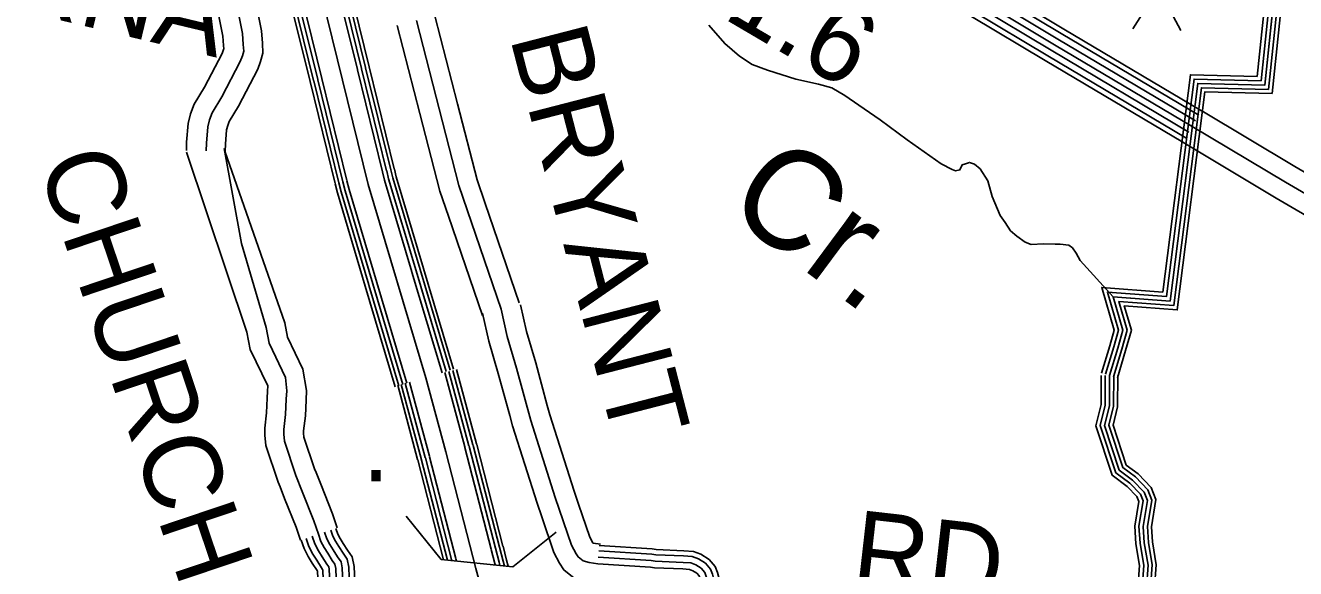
# Model space of a CAD drawing. Extents: x 1551132 to 1791609, y 378168 to 563823.
# Drawn here: x 1701091 to 1707137, y 424975 to 427562 of the extents above; entities that cross this region are included whole.
import ezdxf

# ---------------------------------------------------------------- set-up
doc = ezdxf.new("R2010")
doc.units = 0
for name, color, linetype in [('DESIGN - DRAINAGE - Bridges and Cross Drains Size Text', 7, 'Continuous'), ('DESIGN - ROW - Right-of-Way and Easement Labels', 7, 'Continuous'), ('DESIGN - TRAFFIC CONTROL PERMANENT - Signalization', 7, 'Continuous'), ('DESIGN - TRANSPORTATION - Text', 7, 'Continuous'), ('DESIGN - UTILITIES - Cable (Underground) with Text', 7, 'Continuous'), ('SURVEY - CENTERLINE - Preliminary', 7, 'Continuous'), ('SURVEY - CENTERLINE - Preliminary Text', 7, 'Continuous'), ('SURVEY - DRAINAGE - Natural Features', 7, 'Continuous'), ('SURVEY - DRAINAGE - Storm Sewer', 7, 'Continuous'), ('SURVEY - PROPERTY - Owners', 7, 'Continuous'), ('SURVEY - TRANSPORTATION - Roads', 7, 'Continuous')]:
    doc.layers.add(name, color=color, linetype=linetype)

msp = doc.modelspace()

# ---------------------------------------------------------------- linework, layer by layer
at = {"layer": 'DESIGN - TRAFFIC CONTROL PERMANENT - Signalization'}
for q in [(1706362.55, 427544.899), (1706590.517, 427536.946)]:
    msp.add_line((1706483.462, 427738.327), q, dxfattribs=at)
at = {"layer": 'DESIGN - TRANSPORTATION - Text'}
for points in [[(1704344.145, 427562.688), (1704419.185, 427475.702), (1704490.517, 427414.784), (1704550.09, 427376.033), (1704623.805, 427349.133), (1704757.335, 427305.498), (1704865.083, 427282.198), (1704928.906, 427265.422), (1704990.505, 427228.646), (1705057.995, 427181.795), (1705159.234, 427112.518), (1705288.189, 427016.874), (1705448.936, 426902.846), (1705502.651, 426876.179), (1705518.584, 426869.979), (1705538.625, 426873.745), (1705548.892, 426897.654), (1705564.958, 426903.471), (1705585.024, 426909.238), (1705608.932, 426900.946), (1705634.69, 426878.612), (1705672.064, 426822.102), (1705693.246, 426747.767), (1705730.237, 426657.232), (1705753.862, 426622.914), (1705779.436, 426584.563), (1705809.152, 426558.179), (1705848.834, 426529.678), (1705878.725, 426519.311), (1705936.766, 426522.628), (1705992.748, 426519.961), (1706016.747, 426519.678), (1706056.696, 426515.195), (1706074.562, 426502.969), (1706092.279, 426476.735), (1706111.895, 426442.459), (1706268.483, 426269.955)], [(1706251.033, 425895.095), (1706290.29, 426025.382), (1706314.398, 426110.784), (1706268.483, 426269.955), (1706455.195, 426255.613)], [(1706406.545, 424640.779), (1706404.571, 424758.265), (1706386.313, 424882.385), (1706394.071, 424989.796), (1706376.263, 425093.507), (1706371.155, 425178.243), (1706390.213, 425295.713), (1706381.613, 425318.263), (1706334.464, 425366.948), (1706263.624, 425419.608), (1706185.434, 425655.897), (1706210.667, 425756.066), (1706211.034, 425895.203)], [(1706426.537, 424641.121), (1706424.545, 424759.89), (1706406.412, 424883.127), (1706414.195, 424990.788), (1706396.154, 425095.808), (1706391.246, 425177.235), (1706410.821, 425297.821), (1706398.838, 425329.222), (1706347.705, 425382.032), (1706280.632, 425431.891), (1706206.251, 425656.655), (1706230.658, 425753.566), (1706231.033, 425895.145)], [(1706446.536, 424641.454), (1706444.52, 424761.524), (1706426.52, 424883.869), (1706434.32, 424991.771), (1706416.054, 425098.108), (1706411.346, 425176.218), (1706431.42, 425299.921), (1706416.062, 425340.189), (1706360.939, 425397.115), (1706297.632, 425444.175), (1706227.067, 425657.414), (1706250.65, 425751.058), (1706251.033, 425895.095)], [(1706446.536, 424641.454), (1706444.52, 424761.524), (1706426.52, 424883.869), (1706434.32, 424991.771), (1706416.054, 425098.108), (1706411.346, 425176.218), (1706431.42, 425299.921), (1706416.062, 425340.189), (1706360.939, 425397.115), (1706297.632, 425444.175), (1706227.067, 425657.414), (1706250.65, 425751.058), (1706251.033, 425895.095)], [(1706446.536, 424641.454), (1706444.52, 424761.524), (1706426.52, 424883.869), (1706434.32, 424991.771), (1706416.054, 425098.108), (1706411.346, 425176.218), (1706431.42, 425299.921), (1706416.062, 425340.189), (1706360.939, 425397.115), (1706297.632, 425444.175), (1706227.067, 425657.414), (1706250.65, 425751.058), (1706251.033, 425895.095)], [(1706466.536, 424641.787), (1706464.494, 424763.157), (1706446.628, 424884.61), (1706454.444, 424992.755), (1706435.953, 425100.408), (1706431.445, 425175.201), (1706452.02, 425302.021), (1706433.287, 425351.156), (1706374.172, 425412.199), (1706314.631, 425456.459), (1706247.883, 425658.172), (1706270.641, 425748.55), (1706271.032, 425895.045)], [(1706485.527, 424642.112), (1706483.469, 424764.707), (1706465.727, 424885.319), (1706473.561, 424993.697), (1706454.853, 425102.599), (1706450.536, 425174.243), (1706471.594, 425304.021), (1706449.645, 425361.565), (1706386.746, 425426.525), (1706330.789, 425468.126), (1706267.657, 425658.897), (1706289.632, 425746.175), (1706290.032, 425894.995)]]:
    msp.add_lwpolyline(points, dxfattribs=at)
at = {"layer": 'SURVEY - CENTERLINE - Preliminary'}
for points in [[(1702996.559, 425884.268), (1702722.208, 426804.642), (1701697.609, 430973.251), (1701390.958, 432180.974), (1701199.605, 432943.303), (1700793.573, 434580.279), (1700461.64, 435904.33), (1700141.398, 437178.23), (1699727.417, 438823.273), (1699438.174, 439932.735), (1699182.397, 440953.853), (1698979.494, 441790.367), (1698870.455, 442275.771), (1698814.507, 442495.627)], [(1702670.951, 427351.49), (1702551.604, 427837.044)], [(1702690.65, 427356.332), (1702571.303, 427841.886)], [(1702710.067, 427361.107), (1702590.72, 427846.661)], [(1702727.058, 427365.282), (1702607.711, 427850.836)], [(1702445.664, 427295.172), (1702326.317, 427780.734)], [(1702462.664, 427299.355), (1702343.317, 427784.918)], [(1702482.08, 427304.13), (1702362.733, 427789.693)], [(1702501.563, 427309.856), (1702382.216, 427795.41)], [(1702790.514, 426865.044), (1702671.168, 427350.607)], [(1702810.214, 426869.886), (1702690.867, 427355.448)], [(1702829.63, 426874.661), (1702710.283, 427360.224)], [(1702846.622, 426878.836), (1702727.275, 427364.399)], [(1702565.228, 426808.726), (1702445.881, 427294.288)], [(1702582.228, 426812.909), (1702462.881, 427298.472)], [(1702601.644, 426817.684), (1702482.297, 427303.247)], [(1702621.127, 426823.409), (1702501.78, 427308.972)], [(1702930.586, 426388.248), (1702800.156, 426825.826), (1702790.731, 426864.161)], [(1702950.027, 426394.048), (1702819.73, 426831.151), (1702810.431, 426869.002)], [(1702969.193, 426399.757), (1702839.038, 426836.393), (1702829.847, 426873.778)], [(1702985.96, 426404.757), (1702855.93, 426840.985), (1702846.838, 426877.953)], [(1702708.308, 426321.046), (1702576.003, 426764.908), (1702565.445, 426807.859)], [(1702725.082, 426326.038), (1702592.894, 426769.5), (1702582.444, 426812.034)], [(1702744.249, 426331.755), (1702612.202, 426774.742), (1702601.861, 426816.809)], [(1702763.423, 426338.413), (1702631.777, 426780.067), (1702621.343, 426822.526)], [(1703073.682, 425908.202), (1702930.844, 426387.382)], [(1703093.124, 425914.002), (1702950.286, 426393.182)], [(1703112.29, 425919.711), (1702969.452, 426398.89)], [(1703129.056, 425924.711), (1702986.218, 426403.89)], [(1702851.404, 425840.992), (1702708.566, 426320.171)], [(1702868.179, 425845.992), (1702725.341, 426325.171)], [(1702887.345, 425851.709), (1702744.507, 426330.888)], [(1702906.528, 425858.368), (1702763.69, 426337.547)], [(1703182.771, 425552.218), (1703182.155, 425554.626), (1703087.032, 425908.586)], [(1703202.104, 425558.493), (1703201.721, 425559.952), (1703106.615, 425913.852)], [(1703221.454, 425563.56), (1703221.054, 425565.077), (1703125.931, 425919.036)], [(1703238.387, 425567.985), (1703237.97, 425569.56), (1703142.831, 425923.578)], [(1702957.952, 425494.108), (1702957.61, 425495.433), (1702862.779, 425848.309)], [(1702974.893, 425498.483), (1702974.535, 425499.892), (1702879.679, 425852.851)], [(1702994.259, 425503.492), (1702993.867, 425504.992), (1702898.986, 425858.043)], [(1703013.892, 425508.567), (1703013.484, 425510.159), (1702918.578, 425863.309)], [(1703768.156, 421084.809), (1703743.548, 421653.624), (1703687.7, 422335.376), (1703641.984, 422812.671), (1703586.469, 423314.093), (1703538.895, 423591.042), (1703493.297, 423863.966), (1703416.607, 424245.367), (1703345.392, 424568.626), (1703234.845, 424976.395), (1703091.565, 425530.742), (1702996.559, 425884.268)], [(1703308.118, 425067.255), (1703182.996, 425551.36)], [(1703327.534, 425073.214), (1703202.404, 425557.318)], [(1703346.892, 425078.214), (1703221.762, 425562.318)], [(1703363.842, 425082.597), (1703238.712, 425566.702)], [(1703081.04, 425017.896), (1702958.177, 425493.25)], [(1703099.065, 425016.137), (1702975.118, 425497.625)], [(1703119.606, 425018.529), (1702994.484, 425502.633)], [(1703139.239, 425023.604), (1703014.117, 425507.708)], [(1703327.868, 424991.312), (1703325.409, 425000.37), (1703308.343, 425066.389)], [(1703349.326, 424989.67), (1703345.017, 425005.57), (1703327.751, 425072.356)], [(1703370.825, 424986.803), (1703364.35, 425010.687), (1703347.109, 425077.364)], [(1703389.066, 424986.403), (1703381.266, 425015.171), (1703364.05, 425081.739)], [(1703120.864, 425013.671), (1703119.831, 425017.662)], [(1703142.43, 425011.245), (1703139.464, 425022.737)]]:
    msp.add_lwpolyline(points, dxfattribs=at)
at = {"layer": 'SURVEY - CENTERLINE - Preliminary Text'}
for points in [[(1701445.449, 432676.179), (1701634.594, 432533.792), (1701868.705, 432319.103), (1702030.343, 432124.082), (1702225.063, 431832.757), (1702432.292, 431494.924), (1702598.071, 431200.716), (1702708.602, 430971.802), (1702801.124, 430735.979), (1702886.106, 430440.379), (1702987.611, 430094.512), (1703107.05, 429738.394), (1703186.206, 429503.68), (1703233.414, 429409.519), (1703370.077, 429220.106), (1703442.092, 429133.629), (1703586.613, 428992.95), (1703777.609, 428842.255), (1704140.584, 428633.766), (1704577.423, 428380.393), (1705319.364, 427944.673), (1706021.122, 427523.404), (1706676.84, 427133.944)], [(1701459.698, 432696.388), (1701650.41, 432552.818), (1701886.663, 432336.179), (1702050.184, 432138.874), (1702245.88, 431846.091), (1702453.599, 431507.457), (1702619.995, 431212.166), (1702731.268, 430981.702), (1702824.557, 430743.921), (1702909.838, 430447.271), (1703011.194, 430101.929), (1703130.474, 429746.27), (1703209.073, 429513.214), (1703254.621, 429422.37), (1703389.618, 429235.265), (1703460.258, 429150.438), (1703602.93, 429011.559), (1703791.492, 428862.788), (1704152.942, 428655.175), (1704589.881, 428401.735), (1705331.989, 427965.932), (1706033.797, 427544.63), (1706689.465, 427155.195)], [(1701209.763, 432652.228), (1701359.142, 432553.751), (1701538.755, 432418.539), (1701759.974, 432215.675), (1701910.154, 432034.471), (1702098.975, 431751.98), (1702303.228, 431418.996), (1702465.316, 431131.347), (1702571.305, 430911.817), (1702659.186, 430687.844), (1702742.334, 430398.612), (1702844.765, 430049.611), (1702965.145, 429690.66), (1703047.685, 429445.92), (1703104.967, 429331.659), (1703251.713, 429128.287), (1703332.061, 429031.801), (1703487.766, 428880.23), (1703693.511, 428717.901), (1704065.744, 428504.096), (1704501.958, 428251.081), (1705242.932, 427815.937), (1705944.374, 427394.851), (1706600.392, 427005.216)], [(1701409.708, 432625.478), (1701594.903, 432486.066), (1701823.681, 432276.269), (1701980.569, 432086.972), (1702172.848, 431799.306), (1702378.843, 431463.481), (1702543.097, 431171.99), (1702651.745, 430946.959), (1702742.342, 430716.045), (1702826.565, 430423.079), (1702928.454, 430075.92), (1703048.285, 429718.627), (1703128.841, 429479.763), (1703180.223, 429377.277), (1703321.061, 429182.08), (1703396.526, 429091.461), (1703545.681, 428946.274), (1703742.785, 428790.762), (1704109.593, 428580.065), (1704546.174, 428326.841), (1705287.715, 427891.364), (1705989.34, 427470.17), (1706645.183, 427080.635)], [(1701409.708, 432625.478), (1701594.903, 432486.066), (1701823.681, 432276.269), (1701980.569, 432086.972), (1702172.848, 431799.306), (1702378.843, 431463.481), (1702543.097, 431171.99), (1702651.745, 430946.959), (1702742.342, 430716.045), (1702826.565, 430423.079), (1702928.454, 430075.92), (1703048.285, 429718.627), (1703128.841, 429479.763), (1703180.223, 429377.277), (1703321.061, 429182.08), (1703396.526, 429091.461), (1703545.681, 428946.274), (1703742.785, 428790.762), (1704109.593, 428580.065), (1704546.174, 428326.841), (1705287.715, 427891.364), (1705989.34, 427470.17), (1706645.183, 427080.635)], [(1701427.574, 432650.828), (1701614.745, 432509.933), (1701846.197, 432297.686), (1702005.452, 432105.523), (1702198.956, 431816.032), (1702405.567, 431479.198), (1702570.588, 431186.357), (1702680.169, 430959.376), (1702771.733, 430726.012), (1702856.331, 430431.729), (1702958.029, 430085.22), (1703077.667, 429728.511), (1703157.524, 429491.721), (1703206.823, 429393.394), (1703345.569, 429201.089), (1703419.309, 429112.545), (1703566.147, 428969.616), (1703760.201, 428816.512), (1704125.092, 428606.915), (1704561.799, 428353.617), (1705303.539, 427918.023), (1706005.231, 427496.787), (1706661.016, 427107.285)], [(1701373.967, 432574.776), (1701555.213, 432438.34), (1701778.657, 432233.434), (1701930.795, 432049.863), (1702120.632, 431765.856), (1702325.394, 431432.039), (1702488.124, 431143.264), (1702594.888, 430922.117), (1702683.56, 430696.111), (1702767.025, 430405.778), (1702869.297, 430057.328), (1702989.519, 429698.86), (1703071.476, 429455.845), (1703127.033, 429345.034), (1703272.046, 429144.054), (1703350.961, 429049.293), (1703504.749, 428899.598), (1703707.961, 428739.269), (1704078.602, 428526.363), (1704514.925, 428273.29), (1705256.065, 427838.054), (1705957.557, 427416.935), (1706613.525, 427027.325)], [(1701391.842, 432600.127), (1701575.062, 432462.199), (1701801.165, 432254.852), (1701955.686, 432068.422), (1702146.74, 431782.581), (1702352.119, 431447.764), (1702515.606, 431157.623), (1702623.32, 430934.542), (1702712.951, 430706.078), (1702796.799, 430414.429), (1702898.88, 430066.62), (1703018.902, 429708.744), (1703100.158, 429467.804), (1703153.624, 429361.16), (1703296.554, 429163.071), (1703373.743, 429070.377), (1703525.215, 428922.932), (1703725.368, 428765.011), (1704094.093, 428553.214), (1704530.549, 428300.066), (1705271.89, 427864.705), (1705973.448, 427443.552), (1706629.35, 427053.984)], [(1706689.707, 427155.045), (1707133.304, 426889.588), (1707572.186, 426633.332), (1707685.45, 426570.347), (1707782.597, 426521.762), (1707850.521, 426486.87), (1707901.495, 426464.777), (1707993.792, 426433.302), (1708075.115, 426406.118)], [(1706645.183, 427080.635), (1707089.18, 426814.936), (1707529.245, 426557.988), (1707644.967, 426493.636), (1707743.39, 426444.41), (1707813.43, 426408.434), (1707870.212, 426383.825), (1707966.051, 426351.141), (1708047.624, 426323.874)], [(1706600.142, 427005.366), (1707044.548, 426739.426), (1707485.813, 426481.769), (1707604.018, 426416.043), (1707703.732, 426366.166), (1707775.914, 426329.09), (1707838.563, 426301.94), (1707937.994, 426268.031), (1708019.817, 426240.68)]]:
    msp.add_lwpolyline(points, dxfattribs=at)
at = {"layer": 'SURVEY - DRAINAGE - Natural Features'}
for points in [[(1706251.033, 425895.095), (1706290.29, 426025.382), (1706314.398, 426110.784), (1706268.483, 426269.955), (1706539.46, 426249.146), (1706671.282, 427285.932), (1706990.5, 427277.907), (1707208.862, 429376.628), (1707434.457, 429376.962), (1707947.338, 433586.489)], [(1706251.033, 425895.095), (1706290.29, 426025.382), (1706314.398, 426110.784), (1706268.483, 426269.955), (1706539.46, 426249.146), (1706671.282, 427285.932), (1706990.5, 427277.907), (1707208.862, 429376.628), (1707434.457, 429376.962), (1707947.338, 433586.489)], [(1706972.517, 427298.366), (1707115.522, 428672.802)], [(1706954.542, 427318.824), (1707095.231, 428671.027)], [(1706990.5, 427277.907), (1707135.305, 428669.685)], [(1707008.474, 427257.464), (1707155.08, 428666.485)], [(1707025.557, 427238.006), (1707174.471, 428669.235)], [(1706212.734, 425906.637), (1706251.891, 426036.59), (1706272.799, 426110.667), (1706214.076, 426314.248), (1706504.577, 426291.947), (1706636.158, 427326.824), (1706954.542, 427318.824)], [(1706231.883, 425900.862), (1706271.091, 426030.982), (1706293.599, 426110.726), (1706241.275, 426292.105), (1706522.018, 426270.547), (1706653.724, 427306.382), (1706972.517, 427298.366)], [(1706251.033, 425895.095), (1706290.29, 426025.382), (1706314.398, 426110.784), (1706268.483, 426269.955), (1706539.46, 426249.146), (1706671.282, 427285.932), (1706990.5, 427277.907)], [(1706270.183, 425889.328), (1706309.49, 426019.782), (1706335.198, 426110.842), (1706295.69, 426247.804), (1706556.901, 426227.746), (1706688.84, 427265.481), (1707008.474, 427257.464)], [(1706288.374, 425883.845), (1706327.731, 426014.457), (1706354.956, 426110.901), (1706321.531, 426226.762), (1706573.467, 426207.42), (1706705.523, 427246.056), (1707025.557, 427238.006)]]:
    msp.add_lwpolyline(points, dxfattribs=at)
at = {"layer": 'SURVEY - DRAINAGE - Storm Sewer'}
msp.add_line((1703069.821, 425019.208), (1703411.143, 424983.349), dxfattribs=at)
for points in [[(1703069.821, 425019.208), (1702903.668, 425224.394)], [(1703411.143, 424983.349), (1703616.321, 425149.51)]]:
    msp.add_lwpolyline(points, dxfattribs=at)
at = {"layer": 'SURVEY - PROPERTY - Owners'}
for points in [[(1702086.106, 427716.249), (1702124.397, 427523.803), (1702127.947, 427471.743), (1702129.664, 427439.717), (1702123.489, 427417.758), (1702113.264, 427389.841), (1702025.966, 427222.545), (1701979.375, 427144.926), (1701967.117, 427113.025), (1701958.842, 427079.083), (1701952.184, 427001.105), (1701951.451, 426964.705)], [(1702174.663, 427735.975), (1702214.495, 427535.786), (1702218.487, 427477.26), (1702221.045, 427429.6), (1702209.862, 427389.841), (1702196.412, 427353.107), (1702105.131, 427178.177), (1702061.215, 427105.017), (1702053.865, 427085.899), (1702048.624, 427064.391), (1702042.815, 426996.33), (1702042.14, 426962.88)], [(1701994.05, 427695.74), (1702030.741, 427511.344), (1702033.832, 427466.009), (1702034.674, 427450.234), (1702033.699, 427446.776), (1702026.833, 427428.025), (1701943.676, 427268.663), (1701894.302, 427186.419), (1701876.936, 427141.217), (1701865.511, 427094.35), (1701857.978, 427006.072), (1701857.178, 426966.605)], [(1703355.168, 426211.044), (1703154.273, 426799.859), (1702951.544, 427584.771)], [(1703441.016, 426240.336), (1703279.561, 426713.557), (1703241.237, 426825.885), (1703147.598, 427188.403), (1703039.367, 427607.455)], [(1703265.928, 426180.593), (1703104.474, 426653.814), (1703063.875, 426772.8), (1702968.485, 427142.135), (1702860.255, 427561.187)], [(1701856.678, 426957.996), (1702145.371, 426101.415), (1702160.996, 426019.472), (1702244.268, 425845.434)], [(1702036.549, 426975.347), (1702118.572, 426523.426), (1702237.11, 426123.708), (1702251.327, 426049.147), (1702329.325, 425886.135)], [(1702040.165, 426963.313), (1702325.358, 426145.15), (1702338.225, 426077.69), (1702411.148, 425925.286)], [(1703355.168, 426211.044), (1703384.617, 426080.582), (1703429.041, 425929.836), (1703496.422, 425680.663), (1703612.603, 425314.745), (1703690.234, 425087.489), (1703711.784, 425046.505), (1703721.209, 425031.421), (1703745.475, 425012.729), (1703773.416, 425004.396), (1703815.548, 424998.454)], [(1703447.14, 426231.811), (1703475.923, 426104.316), (1703519.78, 425955.479), (1703574.646, 425752.598), (1703586.904, 425707.256), (1703702.159, 425344.263), (1703723.509, 425281.761), (1703777.099, 425124.899), (1703791.565, 425097.381), (1703793.582, 425096.781), (1703828.714, 425091.823)], [(1703266.686, 426191.068), (1703296.786, 426057.748), (1703341.743, 425905.169), (1703396.066, 425704.297), (1703409.374, 425655.079), (1703526.447, 425286.353), (1703548.454, 425221.951), (1703606.678, 425051.505), (1703633.069, 425001.295), (1703652.935, 424969.511), (1703703.442, 424930.61), (1703754.016, 424915.527), (1703802.882, 424908.635)], [(1702411.806, 425924.944), (1702429.164, 425823.016), (1702426.389, 425777.265), (1702423.506, 425702.33), (1702414.873, 425631.611), (1702414.756, 425620.336), (1702416.723, 425601.877), (1702466.946, 425451.24), (1702474.396, 425432.531), (1702496.371, 425377.355)], [(1702244.943, 425845.809), (1702243.71, 425820.975), (1702241.61, 425786.44), (1702238.935, 425717.114), (1702230.002, 425643.862), (1702229.652, 425611.494), (1702234.902, 425562.343), (1702293.117, 425387.688), (1702302.534, 425364.071), (1702324.508, 425308.895)], [(1702329.325, 425886.135), (1702334.641, 425821.975), (1702332.208, 425781.94), (1702329.433, 425709.863), (1702320.65, 425637.853), (1702320.408, 425615.828), (1702324.05, 425581.727), (1702378.348, 425418.848), (1702408.773, 425342.462)], [(1702496.371, 425377.355), (1702552.686, 425235.951), (1702575.085, 425169.024)], [(1702324.508, 425308.895), (1702378.907, 425172.316), (1702399.656, 425110.306)], [(1702408.773, 425342.462), (1702464.113, 425203.517), (1702485.671, 425139.099)]]:
    msp.add_lwpolyline(points, dxfattribs=at)
at = {"layer": 'SURVEY - TRANSPORTATION - Roads'}
for points in [[(1702568.852, 425166.933), (1702578.002, 425139.59), (1702588.752, 425119.215), (1702603.785, 425094.964), (1702624.184, 425063.03), (1702646.684, 425030.779), (1702655.125, 424985.986), (1702661.325, 424840.149)], [(1702403.439, 425111.581), (1702417.097, 425070.763), (1702437.305, 425032.446), (1702456.163, 425002.045), (1702479.096, 424966.136), (1702481.529, 424962.644), (1702487.046, 424832.749)], [(1702426.881, 425119.423), (1702439.897, 425080.522), (1702458.771, 425044.738), (1702477.079, 425015.212), (1702499.662, 424979.861), (1702505.512, 424971.469), (1702506.004, 424968.861), (1702511.745, 424833.791)], [(1702456.272, 425129.257), (1702468.488, 425092.747), (1702485.679, 425060.163), (1702503.32, 425031.721), (1702525.445, 424997.087), (1702534.745, 424983.745), (1702536.886, 424972.403), (1702542.711, 424835.107)], [(1702485.671, 425139.099), (1702497.087, 425104.981), (1702512.595, 425075.58), (1702529.553, 425048.238), (1702551.228, 425014.304), (1702563.977, 424996.028), (1702567.761, 424975.953), (1702573.685, 424836.424)], [(1702485.671, 425139.099), (1702497.087, 425104.981), (1702512.595, 425075.58), (1702529.553, 425048.238), (1702551.228, 425014.304), (1702563.977, 424996.028), (1702567.761, 424975.953), (1702573.685, 424836.424)], [(1702515.07, 425148.94), (1702525.687, 425117.215), (1702539.511, 425090.997), (1702555.786, 425064.755), (1702577.01, 425031.521), (1702593.21, 425008.312), (1702598.635, 424979.503), (1702604.66, 424837.741)], [(1702544.461, 425158.774), (1702554.278, 425129.44), (1702566.419, 425106.423), (1702582.027, 425081.264), (1702602.793, 425048.746), (1702622.443, 425020.587), (1702629.517, 424983.045), (1702635.626, 424839.057)], [(1703819.498, 425060.33), (1704071.834, 425044.213), (1704090.975, 425041.505), (1704222.988, 425036.03), (1704265.229, 425032.888), (1704295.07, 425021.296), (1704328.703, 425000.579), (1704351.577, 424972.462), (1704360.868, 424948.319), (1704369.527, 424917.635), (1704368.518, 424894.01), (1704358.168, 424806.691)], [(1703821.073, 425084.998), (1704074.359, 425068.814), (1704093.225, 425066.156), (1704224.413, 425060.706), (1704270.746, 425057.264), (1704306.111, 425043.514), (1704345.227, 425019.43), (1704373.235, 424985.012), (1704384.351, 424956.128), (1704394.384, 424920.535), (1704393.176, 424892.026), (1704382.718, 424803.782)], [(1703815.548, 424998.454), (1704065.517, 424982.487), (1704085.342, 424979.687), (1704219.405, 424974.12), (1704251.404, 424971.745), (1704267.354, 424965.545), (1704287.245, 424953.294), (1704297.262, 424940.986), (1704301.978, 424928.727), (1704307.161, 424910.352), (1704306.678, 424898.985), (1704296.603, 424813.991)], [(1703815.548, 424998.454), (1704065.517, 424982.487), (1704085.342, 424979.687), (1704219.405, 424974.12), (1704251.404, 424971.745), (1704267.354, 424965.545), (1704287.245, 424953.294), (1704297.262, 424940.986), (1704301.978, 424928.727), (1704307.161, 424910.352), (1704306.678, 424898.985), (1704296.603, 424813.991)], [(1703817.523, 425029.388), (1704068.675, 425013.346), (1704088.158, 425010.596), (1704221.197, 425005.071), (1704258.321, 425002.321), (1704281.212, 424993.421), (1704307.97, 424976.937), (1704324.419, 424956.728), (1704331.428, 424938.519), (1704338.344, 424913.993), (1704337.602, 424896.501), (1704327.386, 424810.341)]]:
    msp.add_lwpolyline(points, dxfattribs=at)

# ---------------------------------------------------------------- texts
at = {"layer": 'DESIGN - DRAINAGE - Bridges and Cross Drains Size Text'}
msp.add_text('Cr.', height=474.997, rotation=323.4362472, dxfattribs=at).set_placement((1704408.463, 426683.292))
at = {"layer": 'DESIGN - ROW - Right-of-Way and Easement Labels'}
for s, height, rotation, p in [('SMYRNA', 369.9922, 346.5387111, (1699943.336, 427900.813)), ('BRYANT', 370.0085, 284.481575, (1703395.817, 427506.078)), ('CHURCH', 370.0077, 288.625325, (1701148.294, 426908.776)), ('RD.', 369.9915, 353.5146833, (1705014.511, 424887.585))]:
    msp.add_text(s, height=height, rotation=rotation, dxfattribs=at).set_placement(p)
at = {"layer": 'DESIGN - TRAFFIC CONTROL PERMANENT - Signalization'}
msp.add_text('1.6', height=369.9959, rotation=329.5759889, dxfattribs=at).set_placement((1704404.076, 427600.755))
at = {"layer": 'DESIGN - UTILITIES - Cable (Underground) with Text'}
msp.add_text('.', height=343.192, rotation=0.000025, dxfattribs=at).set_placement((1702695.616, 425391.189))

doc.saveas('drawing.dxf')
